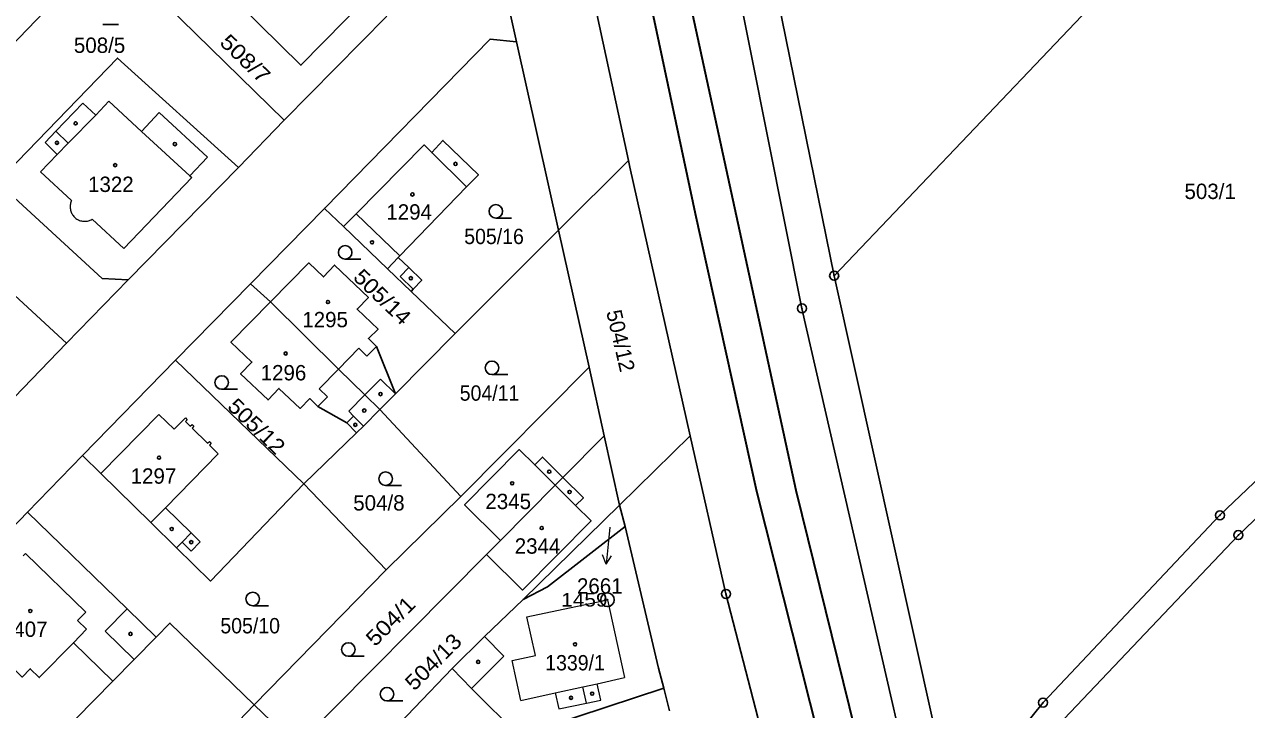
# Model space of a CAD drawing. Extents: x -679733 to -673243, y -1075091 to -1066557.
# Drawn here: x -675776.6 to -675641.2, y -1072103.3 to -1072027.4 of the extents above; entities that cross this region are included whole.
import ezdxf
from ezdxf.enums import TextEntityAlignment as Align

# ---------------------------------------------------------------- set-up
doc = ezdxf.new("R2010")
doc.units = 0
doc.header["$LTSCALE"] = 0.68
for name, color, linetype, lineweight in [('1', 7, 'Continuous', 25), ('3', 7, 'Continuous', 25), ('4', 7, 'Continuous', 13), ('5', 7, 'Continuous', 25), ('6', 7, 'Continuous', 35), ('7', 7, 'Continuous', 13), ('8', 7, 'Continuous', 25)]:
    doc.layers.add(name, color=color, linetype=linetype, lineweight=lineweight)
doc.layers.add('2', color=7, linetype='Continuous')

msp = doc.modelspace()

# ---------------------------------------------------------------- linework, layer by layer
at = {"layer": '1'}
for p, q in [((-675722.08, -1072029.32), (-675725.15, -1072015.13)), ((-675717.4, -1072050.19), (-675722.08, -1072029.32)), ((-675709.67, -1072042.49), (-675717.4, -1072050.19)), ((-675765.09, -1072055.69), (-675752.87, -1072043.24)), ((-675728.87, -1072061.63), (-675733.74, -1072056.97)), ((-675728.87, -1072061.63), (-675735.48, -1072068.32)), ((-675771.9, -1072062.7), (-675821.11, -1072113.32)), ((-675728.21, -1072079.66), (-675737.21, -1072070.06)), ((-675710.64, -1072080.62), (-675702.81, -1072072.97)), ((-675770.12, -1072075.14), (-675776.21, -1072081.4)), ((-675710.64, -1072080.62), (-675710.03, -1072082.98)), ((-675766.77, -1072100.12), (-675780.95, -1072114.51)), ((-675705.13, -1072103.42), (-675705.75, -1072100.88)), ((-675775.76, -1072128.09), (-675751.11, -1072102.76))]:
    msp.add_line(p, q, dxfattribs=at)
for points in [[(-675734.17, -1071838.14), (-675727.92, -1071869.06), (-675703.55, -1071993.04), (-675690.45, -1072058.85), (-675676.8, -1072118.37), (-675666.48, -1072149.75), (-675655.92, -1072177.48), (-675644.67, -1072202.06), (-675627.82, -1072234.57), (-675609.97, -1072265.91), (-675595.28, -1072288.62), (-675588.59, -1072283.25)], [(-675752.49, -1071841.88), (-675742.66, -1071889.28), (-675729.17, -1071951.83), (-675725.47, -1071968.71), (-675720.4, -1071992.09), (-675718.71, -1072000.24), (-675717.07, -1072008.06), (-675709.67, -1072042.49)], [(-675636.9, -1072208.76), (-675652.22, -1072176.08), (-675662.43, -1072149.75), (-675671.95, -1072120.45), (-675673.66, -1072114.8), (-675686.88, -1072055.23), (-675693.11, -1072024.54), (-675698.08, -1071999.07)], [(-675598.34, -1072038.2), (-675637.94, -1072003.82), (-675686.88, -1072055.23)], [(-675799.53, -1072026.71), (-675791.97, -1072033.67), (-675786.57, -1072038.64), (-675773.43, -1072025.03), (-675786.65, -1072012.97)], [(-675747.78, -1072038.02), (-675767.35, -1072018.87), (-675773.43, -1072025.03)], [(-675756.7, -1072021.5), (-675752.83, -1072025.16), (-675745.94, -1072031.93), (-675738.57, -1072024.38), (-675736.41, -1072026.5)], [(-675736.41, -1072026.5), (-675747.78, -1072038.02), (-675752.87, -1072043.24)], [(-675722.08, -1072029.32), (-675724.99, -1072029.03), (-675743.33, -1072047.78)], [(-675752.87, -1072043.24), (-675766.26, -1072031.14), (-675779.59, -1072044.89)], [(-675673.66, -1072114.8), (-675663.74, -1072102.5), (-675644.16, -1072081.76), (-675598.34, -1072038.2)], [(-675733.74, -1072056.97), (-675733.5, -1072056.73), (-675732.55, -1072055.74), (-675734, -1072054.33), (-675735.16, -1072053.21), (-675734.99, -1072053.04), (-675727.59, -1072045.4), (-675726.28, -1072044.05), (-675730.21, -1072040.25), (-675731.45, -1072041.59), (-675732.3, -1072040.75), (-675739.82, -1072048.37), (-675741.22, -1072049.79)], [(-675671.95, -1072120.45), (-675670.91, -1072116.13), (-675661.41, -1072104.3), (-675642.11, -1072083.95), (-675596.14, -1072040.03)], [(-675709.67, -1072042.49), (-675709.52, -1072043.22), (-675702.81, -1072072.97)], [(-675821.11, -1072113.32), (-675840.72, -1072094.24), (-675792.04, -1072044.17), (-675771.9, -1072062.7), (-675765.09, -1072055.69)], [(-675779.59, -1072044.89), (-675767.95, -1072055.54), (-675765.09, -1072055.69)], [(-675741.22, -1072049.79), (-675743.33, -1072047.78), (-675751.54, -1072056.13)], [(-675741.22, -1072049.79), (-675736.36, -1072054.45), (-675733.74, -1072056.97)], [(-675714.03, -1072065.34), (-675717.4, -1072050.19), (-675728.87, -1072061.63)], [(-675735.48, -1072068.32), (-675737.58, -1072063.06), (-675738.46, -1072062.2), (-675737.4, -1072061.13), (-675739.71, -1072058.93), (-675738.47, -1072057.63), (-675742.21, -1072054.06), (-675743.45, -1072055.37), (-675745.08, -1072053.81), (-675749.32, -1072058.13)], [(-675749.32, -1072058.13), (-675751.54, -1072056.13), (-675759.82, -1072064.57)], [(-675749.32, -1072058.13), (-675753.7, -1072062.6), (-675751.37, -1072064.8), (-675752.62, -1072066.11), (-675749.58, -1072068.98), (-675748.38, -1072067.71), (-675746.03, -1072069.92), (-675744.96, -1072068.83), (-675744.05, -1072069.72), (-675740.84, -1072071.53), (-675739.78, -1072072.63)], [(-675749.32, -1072058.13), (-675741.78, -1072065.59), (-675738.86, -1072068.43), (-675737.21, -1072070.06), (-675735.48, -1072068.32)], [(-675716.92, -1072077.57), (-675712.34, -1072072.96), (-675714.03, -1072065.34), (-675728.21, -1072079.66), (-675736.49, -1072087.78), (-675751.11, -1072102.76), (-675746.4, -1072107.27), (-675725.39, -1072086.1)], [(-675739.78, -1072072.63), (-675739, -1072071.87), (-675737.21, -1072070.06)], [(-675739.78, -1072072.63), (-675745.63, -1072078.27), (-675736.49, -1072087.78)], [(-675729.17, -1072098.71), (-675725.62, -1072095.16), (-675721.34, -1072091.07), (-675710.64, -1072080.62), (-675712.34, -1072072.96)], [(-675702.81, -1072072.97), (-675698.86, -1072090.46), (-675691.46, -1072119.14), (-675687, -1072132.64)], [(-675716.92, -1072077.57), (-675719.18, -1072075.32), (-675720.04, -1072076.18), (-675721.75, -1072074.49), (-675727.81, -1072080.59), (-675723.84, -1072084.54)], [(-675716.92, -1072077.57), (-675717.78, -1072078.43), (-675723.84, -1072084.54), (-675725.39, -1072086.1)], [(-675725.39, -1072086.1), (-675721.41, -1072090.04), (-675713.8, -1072082.38), (-675715.51, -1072080.68), (-675714.65, -1072079.81), (-675716.92, -1072077.57)], [(-675761.98, -1072095.25), (-675765.19, -1072092.1), (-675776.21, -1072081.4), (-675781.55, -1072086.91)], [(-675710.03, -1072082.98), (-675718.64, -1072089.66), (-675721.34, -1072091.07)], [(-675705.75, -1072100.88), (-675706.33, -1072098.69), (-675710.03, -1072082.98)], [(-675781.55, -1072086.91), (-675780.49, -1072087.96), (-675779.39, -1072089.02), (-675779.07, -1072089.34), (-675783.12, -1072093.54), (-675776.82, -1072099.67), (-675775.92, -1072098.75), (-675774.92, -1072099.73), (-675771.14, -1072095.86), (-675766.77, -1072100.12)], [(-675751.11, -1072102.76), (-675760.44, -1072093.7), (-675761.98, -1072095.25)], [(-675766.77, -1072100.12), (-675764.42, -1072097.73), (-675761.98, -1072095.25)], [(-675746.4, -1072107.27), (-675741.69, -1072111.77), (-675729.17, -1072098.71)], [(-675729.17, -1072098.71), (-675727.06, -1072100.92), (-675721.77, -1072106.17), (-675705.75, -1072100.88)]]:
    msp.add_lwpolyline(points, dxfattribs=at)
msp.add_lwpolyline([(-675770.12, -1072075.14), (-675768.09, -1072077.13), (-675762.56, -1072082.57), (-675759.72, -1072085.35), (-675755.96, -1072089.04), (-675745.63, -1072078.27), (-675759.82, -1072064.57)], close=True, dxfattribs=at)
at = {"layer": '3'}
for p, q in [((-675767.893, -1072027.41), (-675766.143, -1072027.41)), ((-675724.353, -1072048.85), (-675722.603, -1072048.85)), ((-675741.043, -1072053.4), (-675739.293, -1072053.4)), ((-675724.783, -1072066.18), (-675723.033, -1072066.18)), ((-675754.713, -1072067.8), (-675752.963, -1072067.8)), ((-675736.563, -1072078.46), (-675734.813, -1072078.46)), ((-675751.273, -1072091.77), (-675749.523, -1072091.77)), ((-675740.683, -1072097.37), (-675738.933, -1072097.37)), ((-675736.403, -1072102.31), (-675734.653, -1072102.31))]:
    msp.add_line(p, q, dxfattribs=at)
for centre in [(-675724.3529, -1072048.0998), (-675741.0429, -1072052.6498), (-675724.7829, -1072065.4298), (-675754.7129, -1072067.0498), (-675736.5629, -1072077.7098), (-675751.2729, -1072091.0198), (-675740.6829, -1072096.6198), (-675736.4029, -1072101.5598)]:
    msp.add_circle(centre, 0.75, dxfattribs=at)
at = {"layer": '4'}
for p, q in [((-675768.66, -1072037.45), (-675767.21, -1072035.89)), ((-675767.21, -1072035.89), (-675763.58, -1072039.25)), ((-675773.08, -1072039.24), (-675770.08, -1072036.14)), ((-675770.08, -1072036.14), (-675768.66, -1072037.45)), ((-675763.58, -1072039.25), (-675761.65, -1072037.16)), ((-675761.65, -1072037.16), (-675756.29, -1072042.12)), ((-675768.66, -1072037.45), (-675771.72, -1072040.55)), ((-675774.28, -1072040.49), (-675773.08, -1072039.24)), ((-675773.08, -1072039.24), (-675771.72, -1072040.55)), ((-675763.58, -1072039.25), (-675758.23, -1072044.16)), ((-675772.92, -1072041.8), (-675774.28, -1072040.49)), ((-675771.72, -1072040.55), (-675772.92, -1072041.8)), ((-675774.77, -1072043.71), (-675772.92, -1072041.8)), ((-675756.29, -1072042.12), (-675758.23, -1072044.16)), ((-675731.45, -1072041.59), (-675727.59, -1072045.4)), ((-675771.33, -1072046.89), (-675774.77, -1072043.71)), ((-675758.01, -1072044.37), (-675765.56, -1072052.23)), ((-675758.23, -1072044.16), (-675758.01, -1072044.37)), ((-675765.56, -1072052.23), (-675769.07, -1072048.98)), ((-675739.82, -1072048.37), (-675734.99, -1072053.04)), ((-675736.36, -1072054.45), (-675735.16, -1072053.21)), ((-675734.96, -1072055.32), (-675734, -1072054.33)), ((-675733.5, -1072056.73), (-675734.96, -1072055.32)), ((-675741.78, -1072065.59), (-675739.51, -1072063.27)), ((-675739.51, -1072063.27), (-675738.63, -1072064.13)), ((-675738.63, -1072064.13), (-675737.58, -1072063.06)), ((-675743.91, -1072067.76), (-675741.78, -1072065.59)), ((-675738.86, -1072068.43), (-675737.13, -1072066.69)), ((-675737.13, -1072066.69), (-675735.48, -1072068.32)), ((-675743, -1072068.65), (-675743.91, -1072067.76)), ((-675740.65, -1072070.24), (-675738.86, -1072068.43)), ((-675744.05, -1072069.72), (-675743, -1072068.65)), ((-675768.09, -1072077.13), (-675761.67, -1072070.58)), ((-675761.67, -1072070.58), (-675759.99, -1072072.23)), ((-675759.99, -1072072.23), (-675758.74, -1072070.96)), ((-675758.74, -1072070.96), (-675758.52, -1072071.17)), ((-675740.84, -1072071.53), (-675740.1, -1072070.79)), ((-675740.1, -1072070.79), (-675740.65, -1072070.24)), ((-675739, -1072071.87), (-675740.1, -1072070.79)), ((-675758.52, -1072071.17), (-675758.73, -1072071.39)), ((-675758.73, -1072071.39), (-675758.21, -1072071.9)), ((-675758.21, -1072071.9), (-675758, -1072071.69)), ((-675758, -1072071.69), (-675757.79, -1072071.89)), ((-675757.79, -1072071.89), (-675758, -1072072.11)), ((-675758, -1072072.11), (-675756.29, -1072073.78)), ((-675756.29, -1072073.78), (-675756.08, -1072073.57)), ((-675756.08, -1072073.57), (-675755.87, -1072073.78)), ((-675755.87, -1072073.78), (-675756.08, -1072073.99)), ((-675755.09, -1072074.96), (-675760.94, -1072080.92)), ((-675756.08, -1072073.99), (-675755.09, -1072074.96)), ((-675720.04, -1072076.18), (-675717.78, -1072078.43)), ((-675717.78, -1072078.43), (-675715.51, -1072080.68)), ((-675762.56, -1072082.57), (-675760.94, -1072080.92)), ((-675760.94, -1072080.92), (-675758.1, -1072083.71)), ((-675759.1, -1072084.73), (-675758.1, -1072083.71)), ((-675758.1, -1072083.71), (-675757.09, -1072084.7)), ((-675776.69, -1072086.23), (-675776.43, -1072085.97)), ((-675776.43, -1072085.97), (-675769.77, -1072092.47)), ((-675759.72, -1072085.35), (-675759.1, -1072084.73)), ((-675758.09, -1072085.72), (-675759.1, -1072084.73)), ((-675757.09, -1072084.7), (-675758.09, -1072085.72)), ((-675720.92, -1072092.99), (-675711.98, -1072091.11)), ((-675711.98, -1072091.11), (-675710.11, -1072099.73)), ((-675769.77, -1072092.47), (-675770.67, -1072093.39)), ((-675767.63, -1072094.58), (-675765.19, -1072092.1)), ((-675770.67, -1072093.39), (-675769.68, -1072094.36)), ((-675719.97, -1072097.28), (-675720.92, -1072092.99)), ((-675769.68, -1072094.36), (-675771.14, -1072095.86)), ((-675764.42, -1072097.73), (-675767.63, -1072094.58)), ((-675725.62, -1072095.16), (-675723.46, -1072097.34)), ((-675723.46, -1072097.34), (-675727.06, -1072100.92)), ((-675722.56, -1072097.85), (-675719.97, -1072097.28)), ((-675721.58, -1072102.26), (-675722.56, -1072097.85)), ((-675717.78, -1072101.42), (-675714.7, -1072100.75)), ((-675714.7, -1072100.75), (-675713.14, -1072100.4)), ((-675714.32, -1072102.55), (-675714.7, -1072100.75)), ((-675713.14, -1072100.4), (-675710.11, -1072099.73)), ((-675712.74, -1072102.22), (-675713.14, -1072100.4)), ((-675721.58, -1072102.26), (-675717.78, -1072101.42)), ((-675717.78, -1072101.42), (-675717.39, -1072103.18)), ((-675714.32, -1072102.55), (-675712.74, -1072102.22)), ((-675717.39, -1072103.18), (-675714.32, -1072102.55))]:
    msp.add_line(p, q, dxfattribs=at)
msp.add_lwpolyline([(-675771.33, -1072046.89), (-675771.376, -1072046.991), (-675771.415, -1072047.096), (-675771.446, -1072047.203), (-675771.47, -1072047.311), (-675771.487, -1072047.422), (-675771.495, -1072047.533), (-675771.496, -1072047.644), (-675771.49, -1072047.755), (-675771.475, -1072047.866), (-675771.453, -1072047.975), (-675771.423, -1072048.082), (-675771.386, -1072048.187), (-675771.342, -1072048.289), (-675771.291, -1072048.388), (-675771.233, -1072048.484), (-675771.169, -1072048.574), (-675771.098, -1072048.661), (-675771.022, -1072048.742), (-675770.94, -1072048.817), (-675770.853, -1072048.887), (-675770.762, -1072048.951), (-675770.666, -1072049.008), (-675770.567, -1072049.058), (-675770.464, -1072049.101), (-675770.359, -1072049.137), (-675770.251, -1072049.166), (-675770.142, -1072049.187), (-675770.031, -1072049.201), (-675769.92, -1072049.207), (-675769.809, -1072049.205), (-675769.698, -1072049.195), (-675769.588, -1072049.178), (-675769.479, -1072049.153), (-675769.373, -1072049.12), (-675769.269, -1072049.081), (-675769.168, -1072049.034), (-675769.07, -1072048.98)], dxfattribs=at)
at = {"layer": '5'}
for centre in [(-675770.8868, -1072038.3592), (-675772.9568, -1072040.5192), (-675759.8968, -1072040.6592), (-675728.8168, -1072042.8492), (-675766.5168, -1072042.9892), (-675733.5868, -1072046.2292), (-675738.0568, -1072051.5292), (-675733.7668, -1072055.5092), (-675742.9468, -1072058.1492), (-675747.6268, -1072063.8392), (-675737.1268, -1072068.3392), (-675738.9268, -1072070.1592), (-675739.9168, -1072071.7392), (-675761.6568, -1072075.3792), (-675718.4368, -1072076.9292), (-675722.5468, -1072078.2092), (-675716.1868, -1072079.1692), (-675760.2468, -1072083.2692), (-675719.2668, -1072083.1692), (-675758.0868, -1072084.7292), (-675775.9168, -1072092.3492), (-675764.8168, -1072094.8892), (-675715.5768, -1072096.0392), (-675726.3068, -1072097.9892), (-675716.0168, -1072101.9692), (-675713.6868, -1072101.4992)]:
    msp.add_circle(centre, 0.175, dxfattribs=at)
at = {"layer": '6'}
for p, q in [((-675702.93, -1072024.59), (-675691.13, -1072078.96)), ((-675702.29, -1072048.36), (-675695.49, -1072079.08)), ((-675695.49, -1072079.08), (-675688.4, -1072107.18)), ((-675691.13, -1072078.96), (-675684.55, -1072105.63))]:
    msp.add_line(p, q, dxfattribs=at)
msp.add_lwpolyline([(-675713.32, -1071995.46), (-675707.2, -1072025.22), (-675702.29, -1072048.36)], dxfattribs=at)
at = {"layer": '7'}
msp.add_line((-675712.144, -1072087.185), (-675711.541, -1072086.241), dxfattribs=at)
msp.add_lwpolyline([(-675711.72, -1072083.08), (-675711.83, -1072084.2), (-675712.144, -1072087.185), (-675712.537, -1072086.136)], dxfattribs=at)
at = {"layer": '8'}
for centre, radius in [((-675686.88, -1072055.2299), 0.5), ((-675686.88, -1072055.2299), 0.0303), ((-675690.45, -1072058.8499), 0.5), ((-675690.45, -1072058.8499), 0.0303), ((-675644.16, -1072081.7599), 0.5), ((-675644.16, -1072081.7599), 0.0303), ((-675642.11, -1072083.9499), 0.5), ((-675642.11, -1072083.9499), 0.0303), ((-675698.86, -1072090.4599), 0.5), ((-675711.98, -1072091.1098), 0.75), ((-675711.98, -1072091.1098), 0.03), ((-675698.86, -1072090.4599), 0.0303), ((-675663.74, -1072102.4999), 0.5), ((-675663.74, -1072102.4999), 0.0303)]:
    msp.add_circle(centre, radius, dxfattribs=at)

# ---------------------------------------------------------------- texts
at = {"layer": '2'}
for s, p in [('508/5', (-675768.24, -1072030.56)), ('1322', (-675766.99, -1072045.96)), ('1294', (-675733.95, -1072049.019)), ('1295', (-675743.26, -1072060.94)), ('1296', (-675747.87, -1072066.82)), ('1297', (-675762.27, -1072078.259)), ('504/8', (-675737.3, -1072081.229)), ('2345', (-675722.98, -1072081.07)), ('2344', (-675719.73, -1072086.009)), ('1407', (-675776.53, -1072095.22))]:
    msp.add_text(s, height=1.7, dxfattribs=at).set_placement(p, align=Align.CENTER)
for s, rotation, width, p in [('508/7', 316, 1.15, (-675752.6865, -1072031.8106)), ('505/14', 316, 1.1, (-675737.5065, -1072058.1914)), ('505/12', 316, 1.1, (-675751.4465, -1072072.5114)), ('504/1', 45, 1.15, (-675735.418, -1072094.07)), ('504/13', 45, 1.1, (-675730.6775, -1072098.5795))]:
    msp.add_text(s, height=1.7, rotation=rotation, dxfattribs=dict(at, width=width)).set_placement(p, align=Align.CENTER)
msp.add_text('503/1', height=1.7, dxfattribs=at).set_placement((-675648.08, -1072046.739))
at = {"layer": '2', "width": 0.95}
for s, p in [('505/16', (-675724.549, -1072051.729)), ('504/11', (-675725.049, -1072069.07)), ('505/10', (-675751.559, -1072094.83)), ('1339/1', (-675715.579, -1072098.93))]:
    msp.add_text(s, height=1.7, dxfattribs=at).set_placement(p, align=Align.CENTER)
at = {"layer": '2'}
msp.add_text('504/12', height=1.7, rotation=283, dxfattribs=at).set_placement((-675711.348, -1072062.6183), align=Align.CENTER)
msp.add_text('2661', height=1.7, dxfattribs=at).set_placement((-675710.31, -1072090.433), align=Align.RIGHT)
at = {"layer": '8', "width": 1.15}
msp.add_text('1459', height=1.5, dxfattribs=at).set_placement((-675711.979, -1072091.86), align=Align.RIGHT)

doc.saveas('drawing.dxf')
